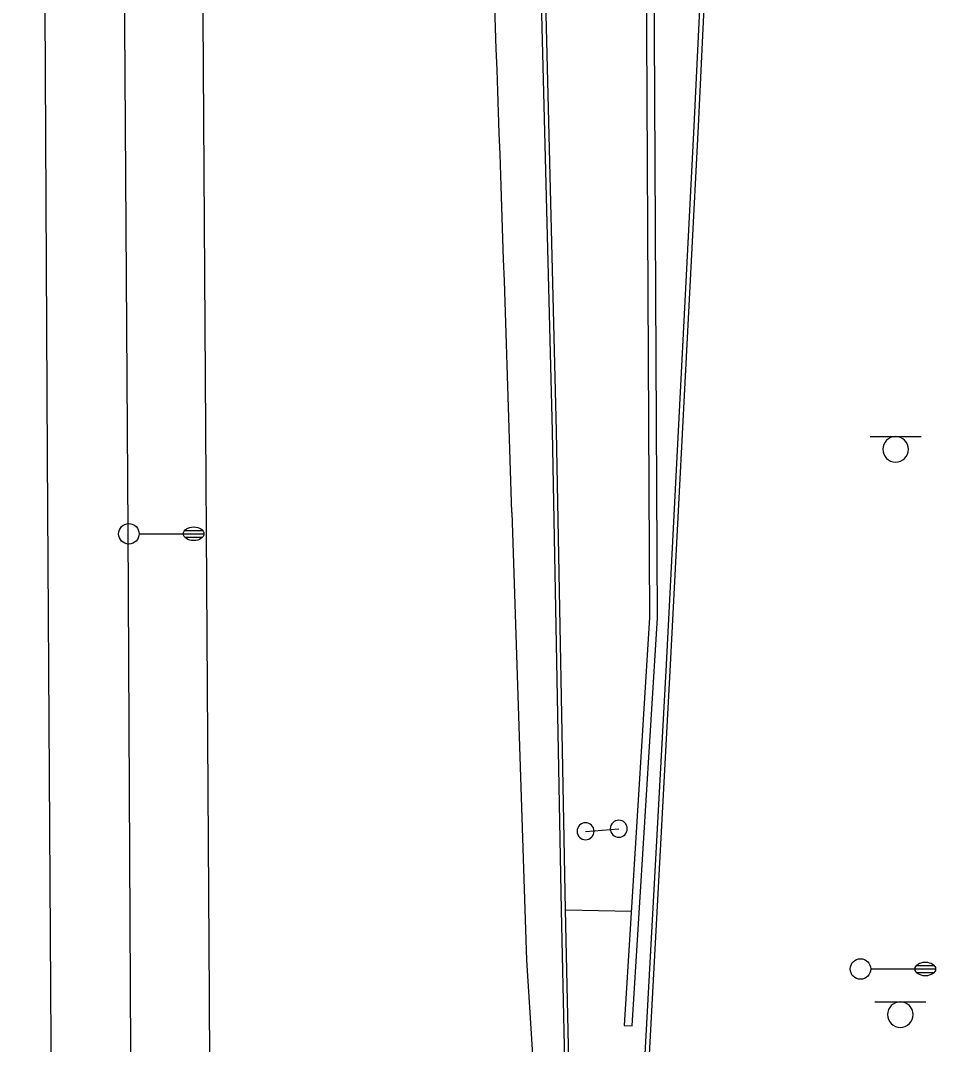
# Model space of a CAD drawing. Extents: x 2145380 to 2157287, y 139568 to 149130.
# Drawn here: x 2150797.8 to 2150931.8, y 144844.5 to 144994.4 of the extents above; entities that cross this region are included whole.
import ezdxf

# ---------------------------------------------------------------- set-up
doc = ezdxf.new("R2010")
doc.units = 0
for name, color, linetype in [('TOPO_Asphalt', 7, 'Continuous'), ('TOPO_Concrete', 7, 'Continuous'), ('TOPO_Curb Back', 7, 'Continuous'), ('TOPO_Light Pole', 7, 'Continuous'), ('TOPO_Misc', 7, 'Continuous'), ('TOPO_Sign', 7, 'Continuous'), ('TOPO_Wall Freestanding', 7, 'Continuous')]:
    doc.layers.add(name, color=color, linetype=linetype)

# ---------------------------------------------------------------- blocks, each defined once
blk = doc.blocks.new('LP')
at = {"layer": 'TOPO_Light Pole'}
blk.add_line((3.81, 0), (20.32, 0), dxfattribs=at)
for points in [[(20.32, 0), (27.94, 0)], [(20.32, 0), (23.5, 0)], [(20.83, 1.27), (27.43, 1.27)], [(20.83, 1.27), (23.5, 1.27)], [(23.71, 1.27), (27.43, 1.27)], [(23.71, 0), (27.94, 0)], [(20.83, -1.27), (27.43, -1.27)], [(20.83, -1.27), (23.5, -1.27)], [(23.71, -1.27), (27.43, -1.27)]]:
    blk.add_lwpolyline(points, dxfattribs=at)
blk.add_circle((0, 0), 3.81, dxfattribs=at)
blk.add_ellipse((24.13, 0), major_axis=(3.81, 0), ratio=0.666667, dxfattribs=at)
blk = doc.blocks.new('POST')
at = {"layer": 'TOPO_Misc'}
for start, end in [(90, 180), (180, 270), (360, 90), (270, 0)]:
    blk.add_arc((-0.01, 0.03), 3.16, start, end, dxfattribs=at)

msp = doc.modelspace()

# ---------------------------------------------------------------- linework, layer by layer
at = {"layer": 'TOPO_Asphalt'}
for points in [[(2150797.76, 145588.17), (2150797.87, 145568.78), (2150798.69, 145456.7), (2150799.25, 145366.04), (2150799.65, 145260.78), (2150800.52, 145130.75), (2150801.07, 145042.9), (2150801.65, 144930.63), (2150802.69, 144767.13), (2150803.17, 144667.65), (2150804.04, 144546.48), (2150804.68, 144422.59), (2150805.14, 144352.67)], [(2150828.34, 144353.08), (2150827.5, 144504.93), (2150826.28, 144682.3), (2150825.48, 144851.55), (2150824.54, 144995.04), (2150823.51, 145157.76), (2150822.82, 145265.47), (2150822.14, 145361.86), (2150821.58, 145460.88), (2150820.75, 145579.41), (2150820.7, 145588.33)], [(2150869.77, 144922.36), (2150871.92, 144856.82), (2150872.72, 144843.73), (2150873.07, 144758.19), (2150873.51, 144680.67), (2150873.98, 144592.43), (2150874.14, 144549.35), (2150879.45, 144634.32), (2150884.55, 144722.25)]]:
    msp.add_lwpolyline(points, dxfattribs=at)
msp.add_arc((2135201.9, 144424.88), 15675.77, 1.818612, 2.179707, dxfattribs=at)
at = {"layer": 'TOPO_Concrete'}
msp.add_line((2150877.62, 144864.18), (2150887.27, 144864.02), dxfattribs=at)
at = {"layer": 'TOPO_Curb Back'}
for points in [[(2150880.01, 144722.27), (2150878.94, 144777.87), (2150877.02, 144864.17), (2150875.69, 144934.29), (2150874.17, 144995.3), (2150872.73, 145062.77), (2150871.02, 145157.83), (2150868.59, 145261.63), (2150867.88, 145348.49), (2150867.15, 145429.24), (2150866.97, 145486.66), (2150866.73, 145549.34), (2150866.51, 145588.64)], [(2150880.61, 144722.3), (2150879.54, 144777.89), (2150877.62, 144864.18), (2150876.29, 144934.3), (2150874.77, 144995.32), (2150873.33, 145062.79), (2150871.62, 145157.85), (2150869.19, 145261.64), (2150868.48, 145348.5), (2150867.75, 145429.25), (2150867.57, 145486.66), (2150867.33, 145549.34), (2150867.11, 145588.65)], [(2150929.18, 145589.07), (2150926.92, 145548.4), (2150924.19, 145500.9), (2150920.2, 145428.37), (2150916.21, 145359.36), (2150913.11, 145301.22), (2150911.48, 145271.73), (2150908.21, 145215.6), (2150904.99, 145142.72), (2150901, 145073.82), (2150896.44, 144978.94), (2150892.34, 144900.12), (2150889.31, 144843.99), (2150886.53, 144792.61), (2150882.75, 144722.2)], [(2150929.78, 145589.03), (2150927.52, 145548.37), (2150924.79, 145500.87), (2150920.8, 145428.33), (2150916.81, 145359.33), (2150913.71, 145301.19), (2150912.08, 145271.69), (2150908.81, 145215.57), (2150905.59, 145142.69), (2150901.6, 145073.78), (2150897.04, 144978.91), (2150892.94, 144900.09), (2150889.91, 144843.96), (2150887.13, 144792.58), (2150883.35, 144722.14)]]:
    msp.add_lwpolyline(points, dxfattribs=at)
at = {"layer": 'TOPO_Sign'}
for points in [[(2150922.23, 144933.49), (2150929.72, 144933.5)], [(2150925.98, 144933.49), (2150925.98, 144933.49)], [(2150924.11, 144931.62), (2150924.11, 144931.62)], [(2150927.85, 144931.62), (2150927.85, 144931.62)], [(2150925.98, 144929.76), (2150925.98, 144929.76)], [(2150880.56, 144875.69), (2150885.42, 144876.07)], [(2150922.92, 144850.73), (2150930.41, 144850.73)], [(2150926.67, 144850.73), (2150926.67, 144850.73)], [(2150924.8, 144848.86), (2150924.8, 144848.86)], [(2150928.54, 144848.86), (2150928.54, 144848.86)], [(2150926.67, 144846.99), (2150926.67, 144846.99)]]:
    msp.add_lwpolyline(points, dxfattribs=at)
for centre, start, end in [((2150925.98, 144931.62), 90, 180), ((2150925.98, 144931.62), 360, 90), ((2150925.98, 144931.62), 180, 270), ((2150925.98, 144931.62), 270, 0), ((2150926.67, 144848.86), 90, 180), ((2150926.67, 144848.86), 360, 90), ((2150926.67, 144848.86), 180, 270), ((2150926.67, 144848.86), 270, 0)]:
    msp.add_arc(centre, 1.87, start, end, dxfattribs=at)
at = {"layer": 'TOPO_Wall Freestanding'}
for points in [[(2150888.2, 145248.42), (2150888.87, 145124.68), (2150889.28, 145030.6), (2150889.94, 144906.98), (2150886.23, 144847.27), (2150887.38, 144847.2), (2150891.1, 144906.95), (2150890.44, 145030.61), (2150890.03, 145124.68), (2150889.25, 145248.43), (2150888.37, 145394.04), (2150887.17, 145564.46), (2150892.59, 145564.49), (2150892.51, 145587.75), (2150895.25, 145587.83), (2150895.24, 145588.85), (2150894.18, 145588.83)], [(2150814.95, 144674.13), (2150813.94, 144843.62), (2150813.52, 144919.81), (2150812.22, 145119.6), (2150811.4, 145262.79)]]:
    msp.add_lwpolyline(points, dxfattribs=at)

# ---------------------------------------------------------------- block references
at = {"layer": 'TOPO_Light Pole', "xscale": 0.39370000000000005, "yscale": 0.3937000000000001}
for p in [(2150813.64, 144919.25), (2150920.83, 144855.54)]:
    msp.add_blockref('LP', p, dxfattribs=at)
at = {"layer": 'TOPO_Misc', "xscale": 0.39370000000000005, "yscale": 0.3937000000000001}
for p in [(2150880.56, 144875.69), (2150885.42, 144876.07)]:
    msp.add_blockref('POST', p, dxfattribs=at)

doc.saveas('drawing.dxf')
